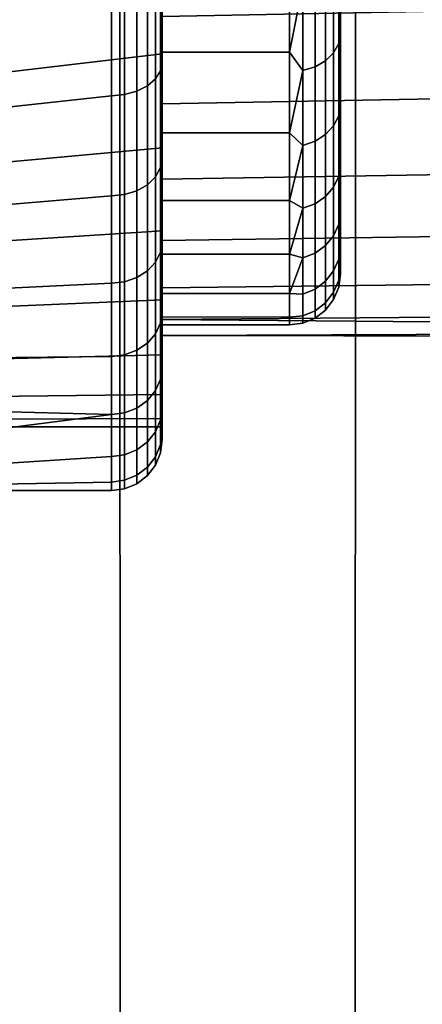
# Model space of a CAD drawing. Header units: metres. Extents: x -109 to 109, y -100 to 76.
# Tile 296 of 337: x 83.94 to 85.52, y 27.38 to 31.25. Entities that reach past the tile are written whole.
import ezdxf

# ---------------------------------------------------------------- set-up
doc = ezdxf.new("R2010")
doc.units = ezdxf.units.M
doc.layers.add('solid_21062310', color=7, linetype='CONTINUOUS')

msp = doc.modelspace()

# ---------------------------------------------------------------- linework, layer by layer
at = {"layer": 'solid_21062310'}
for points in [[(83.344849, 38.799999, -11.05188), (84.332939, 38.799999, -10.374823), (84.334244, 19.5, -10.37423), (83.343613, 19.5, -11.052828)], [(84.332939, 38.799999, 10.374823), (83.344849, 38.799999, 11.05188), (83.343613, 19.5, 11.052828), (84.334244, 19.5, 10.37423)], [(84.332939, 38.799999, -10.374823), (85.259041, 38.799999, -9.605888), (85.258034, 19.5, -9.607125), (84.334244, 19.5, -10.37423)], [(85.259041, 38.799999, 9.605888), (84.332939, 38.799999, 10.374823), (84.334244, 19.5, 10.37423), (85.258034, 19.5, 9.607125)], [(85.259041, 38.799999, -9.605888), (86.105888, 38.799999, -8.759043), (86.107101, 19.5, -8.758056), (85.258034, 19.5, -9.607125)], [(86.105888, 38.799999, 8.759043), (85.259041, 38.799999, 9.605888), (85.258034, 19.5, 9.607125), (86.107101, 19.5, 8.758056)], [(85.199997, 32.413467, 2.245769), (85.199997, 32.735558, 2.441908), (85.199997, 31.266478, 2.567061), (85.199997, 30.965616, 2.202762)], [(85.199997, 32.123428, -2.0101), (85.199997, 30.965614, -2.20276), (85.199997, 31.266476, -2.56706), (85.199997, 32.413483, -2.245782)], [(85.199997, 32.123413, 2.010085), (85.199997, 32.413467, 2.245769), (85.199997, 30.965616, 2.202762)], [(85.199997, 31.866474, -1.734483), (85.199997, 30.713697, -1.806224), (85.199997, 30.965614, -2.20276), (85.199997, 32.123428, -2.0101)], [(85.199997, 31.866459, 1.734466), (85.199997, 32.123413, 2.010085), (85.199997, 30.965616, 2.202762), (85.199997, 30.713699, 1.806226)], [(84.300003, 31.862272, 4.073097), (84.300003, 31.386902, 3.785725), (82.498062, 31.147682, 3.608779), (82.319962, 31.546192, 3.889478)], [(84.300003, 31.862272, -4.073097), (82.319977, 31.546164, -3.889457), (82.498077, 31.14764, -3.608747), (84.300003, 31.386902, -3.785725)], [(85.199997, 31.866474, -1.734483), (85.199997, 31.650496, -1.429017), (85.199997, 30.713697, -1.806224)], [(85.199997, 31.650484, 1.428998), (85.199997, 31.866459, 1.734466), (85.199997, 30.713699, 1.806226), (85.199997, 30.513159, 1.378839)], [(85.199997, 31.477699, -1.094597), (85.199997, 30.513159, -1.378837), (85.199997, 30.713697, -1.806224), (85.199997, 31.650496, -1.429017)], [(85.199997, 31.477692, 1.094576), (85.199997, 31.650484, 1.428998), (85.199997, 30.513159, 1.378839)], [(83.599998, 31.007841, 3.15745), (84.5, 31.114641, 3.255014), (84.5, 31.529997, 3.580304), (83.599998, 31.393528, 3.482643)], [(83.599998, 31.007841, -3.157449), (83.599998, 31.393528, -3.482643), (84.5, 31.529997, -3.580304), (84.5, 31.114641, -3.255014)], [(84.49324, 31.048069, 3.332042), (84.49324, 31.471226, 3.663563), (84.5, 31.504715, 3.623616), (84.5, 31.083996, 3.294668)], [(84.49324, 31.048069, -3.332042), (84.5, 31.083992, -3.294665), (84.5, 31.504713, -3.623614), (84.49324, 31.471226, -3.663563)], [(84.5, 31.529997, 3.580304), (84.5, 31.114641, 3.255014), (84.5, 31.083996, 3.294668), (84.5, 31.504715, 3.623616)], [(84.5, 31.529997, -3.580304), (84.5, 31.504713, -3.623614), (84.5, 31.083992, -3.294665), (84.5, 31.114641, -3.255014)], [(84.49324, 31.048069, -3.332042), (84.49324, 31.471226, -3.663563), (84.473282, 31.443787, -3.703315), (84.473282, 31.016039, -3.368196)], [(84.49324, 31.471226, 3.663563), (84.49324, 31.048069, 3.332042), (84.473282, 31.016039, 3.368196), (84.473282, 31.443787, 3.703315)], [(85, 31.120577, -2.703963), (84.5, 31.121307, -2.704629), (84.5, 31.481848, -3.04278), (85, 31.482178, -3.043529)], [(85, 31.120577, 2.703963), (85, 31.482178, 3.043529), (84.5, 31.481848, 3.04278), (84.5, 31.121307, 2.704629)], [(84.5, 31.121307, 2.704629), (84.5, 31.481848, 3.04278), (84.5, 31.261164, 2.91516)], [(84.5, 31.121307, -2.704629), (84.5, 31.261164, -2.91516), (84.5, 31.481848, -3.04278)], [(85.051765, 31.385185, -2.951516), (85, 31.120577, -2.703963), (85, 31.482178, -3.043529)], [(85.051765, 31.385185, 2.951516), (85, 31.482178, 3.043529), (85, 31.120577, 2.703963)], [(85.193237, 31.15449, 2.520901), (85.193237, 31.479099, 2.84551), (85.173286, 31.447067, 2.881665), (85.173286, 31.118336, 2.552932)], [(85.193237, 31.479099, -2.84551), (85.193237, 31.15449, -2.520901), (85.173286, 31.118336, -2.552932), (85.173286, 31.447067, -2.881665)], [(85.193237, 31.479099, -2.84551), (85.199997, 31.266476, -2.56706), (85.193237, 31.15449, -2.520901)], [(85.193237, 31.15449, 2.520901), (85.199997, 31.266478, 2.567061), (85.193237, 31.479099, 2.84551)], [(85.199997, 31.351954, -0.741856), (85.199997, 30.36762, -0.931849), (85.199997, 30.513159, -1.378837), (85.199997, 31.477699, -1.094597)], [(85.199997, 31.351948, 0.741838), (85.199997, 31.477692, 1.094576), (85.199997, 30.513159, 1.378839), (85.199997, 30.36762, 0.931851)], [(84.473282, 31.016039, -3.368196), (84.473282, 31.443787, -3.703315), (84.441498, 31.420221, -3.737456), (84.441498, 30.988529, -3.399247)], [(84.473282, 31.443787, 3.703315), (84.473282, 31.016039, 3.368196), (84.441498, 30.988529, 3.399247), (84.441498, 31.420221, 3.737456)], [(85.173286, 31.118336, 2.552932), (85.173286, 31.447067, 2.881665), (85.141495, 31.419559, 2.912715), (85.141495, 31.087284, 2.580441)], [(85.173286, 31.447067, -2.881665), (85.173286, 31.118336, -2.552932), (85.141495, 31.087284, -2.580441), (85.141495, 31.419559, -2.912715)], [(84.300003, 31.386902, 3.785725), (84.300003, 30.949635, 3.443149), (82.685547, 30.774418, 3.277046), (82.498062, 31.147682, 3.608779)], [(84.300003, 31.386902, -3.785725), (82.498077, 31.14764, -3.608747), (82.685562, 30.774384, -3.277015), (84.300003, 30.949635, -3.443149)], [(84.351761, 30.954155, -3.438048), (84.351761, 31.390774, -3.780117), (84.300003, 31.386902, -3.785725), (84.300003, 30.949635, -3.443149)], [(84.351761, 31.390774, 3.780117), (84.351761, 30.954155, 3.438048), (84.300003, 30.949635, 3.443149), (84.300003, 31.386902, 3.785725)], [(84.400047, 30.967421, -3.423074), (84.400047, 31.402138, -3.763653), (84.351761, 31.390774, -3.780117), (84.351761, 30.954155, -3.438048)], [(84.400047, 31.402138, 3.763653), (84.400047, 30.967421, 3.423074), (84.351761, 30.954155, 3.438048), (84.351761, 31.390774, 3.780117)], [(84.441498, 30.988529, -3.399247), (84.441498, 31.420221, -3.737456), (84.400047, 31.402138, -3.763653), (84.400047, 30.967421, -3.423074)], [(84.441498, 31.420221, 3.737456), (84.441498, 30.988529, 3.399247), (84.400047, 30.967421, 3.423074), (84.400047, 31.402138, 3.763653)], [(85.100044, 31.063457, 2.601549), (85.100044, 31.398451, 2.936542), (85.051765, 31.385185, 2.951516), (85.051765, 31.048483, 2.614815)], [(85.100044, 31.398451, -2.936542), (85.100044, 31.063457, -2.601549), (85.051765, 31.048483, -2.614815), (85.051765, 31.385185, -2.951516)], [(85.141495, 31.087284, 2.580441), (85.141495, 31.419559, 2.912715), (85.100044, 31.398451, 2.936542), (85.100044, 31.063457, 2.601549)], [(85.141495, 31.419559, -2.912715), (85.141495, 31.087284, -2.580441), (85.100044, 31.063457, -2.601549), (85.100044, 31.398451, -2.936542)], [(89.149971, 31.350815, -2.996374), (84.5, 31.261164, -2.91516), (84.5, 30.918728, -2.550057), (89.226845, 31.004959, -2.650934)], [(89.149971, 31.350807, 2.996368), (89.226845, 31.004953, 2.650928), (84.5, 30.918728, 2.550057), (84.5, 31.261164, 2.91516)], [(85.051765, 31.385185, -2.951516), (85.051765, 31.048483, -2.614815), (85, 31.120577, -2.703963)], [(85.051765, 31.048483, 2.614815), (85.051765, 31.385185, 2.951516), (85, 31.120577, 2.703963)], [(85.199997, 31.276524, -0.378029), (85.199997, 30.280361, -0.473376), (85.199997, 30.36762, -0.931849), (85.199997, 31.351954, -0.741856)], [(85.199997, 31.27652, 0.378018), (85.199997, 31.351948, 0.741838), (85.199997, 30.36762, 0.931851), (85.199997, 30.280361, 0.473377)], [(85.199997, 31.276524, -0.378029), (85.199997, 31.25), (85.199997, 30.25), (85.199997, 30.280361, -0.473376)], [(85.199997, 31.25), (85.199997, 31.27652, 0.378018), (85.199997, 30.280361, 0.473377), (85.199997, 30.25)], [(84.5, 31.121307, 2.704629), (84.5, 31.261164, 2.91516), (84.5, 30.918728, 2.550057)], [(84.5, 31.121307, -2.704629), (84.5, 30.918728, -2.550057), (84.5, 31.261164, -2.91516)], [(85.193237, 31.15449, 2.520901), (85.199997, 30.965616, 2.202762), (85.199997, 31.266478, 2.567061)], [(85.193237, 31.15449, -2.520901), (85.199997, 31.266476, -2.56706), (85.199997, 30.965614, -2.20276)], [(85.193237, 30.871376, 2.159533), (85.193237, 31.15449, 2.520901), (85.173286, 31.118336, 2.552932), (85.173286, 30.831625, 2.186972)], [(85.193237, 31.15449, -2.520901), (85.193237, 30.871376, -2.159533), (85.173286, 30.831625, -2.186972), (85.173286, 31.118336, -2.552932)], [(85.193237, 31.15449, -2.520901), (85.199997, 30.965614, -2.20276), (85.193237, 30.871376, -2.159533)], [(85.193237, 30.871376, 2.159533), (85.199997, 30.965616, 2.202762), (85.193237, 31.15449, 2.520901)], [(84.5, 30.804394, 2.321089), (84.5, 31.121307, 2.704629), (84.5, 30.918728, 2.550057)], [(84.5, 30.804394, -2.321089), (84.5, 30.918728, -2.550057), (84.5, 31.121307, -2.704629)], [(85, 30.804384, -2.321755), (84.5, 30.804394, -2.321089), (84.5, 31.121307, -2.704629), (85, 31.120577, -2.703963)], [(85, 30.804384, 2.321755), (85, 31.120577, 2.703963), (84.5, 31.121307, 2.704629), (84.5, 30.804394, 2.321089)], [(85.051765, 31.048483, -2.614815), (85, 30.804384, -2.321755), (85, 31.120577, -2.703963)], [(85.051765, 31.048483, 2.614815), (85, 31.120577, 2.703963), (85, 30.804384, 2.321755)], [(85.173286, 30.831625, 2.186972), (85.173286, 31.118336, 2.552932), (85.141495, 31.087284, 2.580441), (85.141495, 30.797483, 2.210537)], [(85.173286, 31.118336, -2.552932), (85.173286, 30.831625, -2.186972), (85.141495, 30.797483, -2.210537), (85.141495, 31.087284, -2.580441)], [(83.599998, 30.662399, 2.789789), (84.5, 30.744986, 2.885359), (84.5, 31.114641, 3.255014), (83.599998, 31.007841, 3.15745)], [(83.599998, 30.662399, -2.789788), (83.599998, 31.007841, -3.157449), (84.5, 31.114641, -3.255014), (84.5, 30.744986, -2.885359)], [(84.49324, 30.667959, 2.951931), (84.49324, 31.048069, 3.332042), (84.5, 31.083996, 3.294668), (84.5, 30.709518, 2.920715)], [(84.49324, 30.667959, -2.951931), (84.5, 30.709515, -2.920712), (84.5, 31.083992, -3.294665), (84.49324, 31.048069, -3.332042)], [(84.5, 31.114641, 3.255014), (84.5, 30.744986, 2.885359), (84.5, 30.709518, 2.920715), (84.5, 31.083996, 3.294668)], [(84.5, 31.114641, -3.255014), (84.5, 31.083992, -3.294665), (84.5, 30.709515, -2.920712), (84.5, 30.744986, -2.885359)], [(85.141495, 30.797483, 2.210537), (85.141495, 31.087284, 2.580441), (85.100044, 31.063457, 2.601549), (85.100044, 30.771288, 2.22862)], [(85.141495, 31.087284, -2.580441), (85.141495, 30.797483, -2.210537), (85.100044, 30.771288, -2.22862), (85.100044, 31.063457, -2.601549)], [(84.49324, 30.667959, -2.951931), (84.49324, 31.048069, -3.332042), (84.473282, 31.016039, -3.368196), (84.473282, 30.631804, -2.983962)], [(84.49324, 31.048069, 3.332042), (84.49324, 30.667959, 2.951931), (84.473282, 30.631804, 2.983962), (84.473282, 31.016039, 3.368196)], [(85.051765, 31.048483, -2.614815), (85.051765, 30.754822, -2.239985), (85, 30.804384, -2.321755)], [(85.051765, 30.754822, 2.239985), (85.051765, 31.048483, 2.614815), (85, 30.804384, 2.321755)], [(85.100044, 30.771288, 2.22862), (85.100044, 31.063457, 2.601549), (85.051765, 31.048483, 2.614815), (85.051765, 30.754822, 2.239985)], [(85.100044, 31.063457, -2.601549), (85.100044, 30.771288, -2.22862), (85.051765, 30.754822, -2.239985), (85.051765, 31.048483, -2.614815)], [(84.473282, 30.631804, -2.983962), (84.473282, 31.016039, -3.368196), (84.441498, 30.988529, -3.399247), (84.441498, 30.600752, -3.01147)], [(84.473282, 31.016039, 3.368196), (84.473282, 30.631804, 2.983962), (84.441498, 30.600752, 3.01147), (84.441498, 30.988529, 3.399247)], [(89.226845, 31.004959, -2.650934), (84.5, 30.918728, -2.550057), (84.5, 30.622208, -2.142314), (89.301773, 30.701538, -2.261564)], [(89.226845, 31.004953, 2.650928), (89.301773, 30.701536, 2.261559), (84.5, 30.622208, 2.142314), (84.5, 30.918728, 2.550057)], [(84.400047, 30.576927, -3.032578), (84.400047, 30.967421, -3.423074), (84.351761, 30.954155, -3.438048), (84.351761, 30.561951, -3.045845)], [(84.400047, 30.967421, 3.423074), (84.400047, 30.576927, 3.032578), (84.351761, 30.561951, 3.045845), (84.351761, 30.954155, 3.438048)], [(84.441498, 30.600752, -3.01147), (84.441498, 30.988529, -3.399247), (84.400047, 30.967421, -3.423074), (84.400047, 30.576927, -3.032578)], [(84.441498, 30.988529, 3.399247), (84.441498, 30.600752, 3.01147), (84.400047, 30.576927, 3.032578), (84.400047, 30.967421, 3.423074)], [(85.193237, 30.871376, 2.159533), (85.199997, 30.713699, 1.806226), (85.199997, 30.965616, 2.202762)], [(85.193237, 30.871376, -2.159533), (85.199997, 30.965614, -2.20276), (85.199997, 30.713697, -1.806224)], [(84.300003, 30.949635, 3.443149), (84.300003, 30.55685, 3.050364), (82.866875, 30.437218, 2.909103), (82.685547, 30.774418, 3.277046)], [(84.300003, 30.949635, -3.443149), (82.685562, 30.774384, -3.277015), (82.86689, 30.437197, -2.909077), (84.300003, 30.55685, -3.050364)], [(84.351761, 30.561951, -3.045845), (84.351761, 30.954155, -3.438048), (84.300003, 30.949635, -3.443149), (84.300003, 30.55685, -3.050364)], [(84.351761, 30.954155, 3.438048), (84.351761, 30.561951, 3.045845), (84.300003, 30.55685, 3.050364), (84.300003, 30.949635, 3.443149)], [(84.5, 30.804394, 2.321089), (84.5, 30.918728, 2.550057), (84.5, 30.622208, 2.142314)], [(84.5, 30.804394, -2.321089), (84.5, 30.622208, -2.142314), (84.5, 30.918728, -2.550057)], [(85.193237, 30.633884, 1.766674), (85.193237, 30.871376, 2.159533), (85.173286, 30.831625, 2.186972), (85.173286, 30.591114, 1.789121)], [(85.193237, 30.871376, -2.159533), (85.193237, 30.633884, -1.766674), (85.173286, 30.591114, -1.789121), (85.173286, 30.831625, -2.186972)], [(85.193237, 30.871376, -2.159533), (85.199997, 30.713697, -1.806224), (85.193237, 30.633884, -1.766674)], [(85.193237, 30.633884, 1.766674), (85.199997, 30.713699, 1.806226), (85.193237, 30.871376, 2.159533)], [(85.173286, 30.591114, 1.789121), (85.173286, 30.831625, 2.186972), (85.141495, 30.797483, 2.210537), (85.141495, 30.554382, 1.808399)], [(85.173286, 30.831625, -2.186972), (85.173286, 30.591114, -1.789121), (85.141495, 30.554382, -1.808399), (85.141495, 30.797483, -2.210537)], [(84.5, 30.538992, 1.903582), (84.5, 30.804394, 2.321089), (84.5, 30.622208, 2.142314)], [(84.5, 30.538992, -1.903582), (84.5, 30.622208, -2.142314), (84.5, 30.804394, -2.321089)], [(85, 30.538591, -1.90293), (84.5, 30.538992, -1.903582), (84.5, 30.804394, -2.321089), (85, 30.804384, -2.321755)], [(85, 30.538591, 1.90293), (85, 30.804384, 2.321755), (84.5, 30.804394, 2.321089), (84.5, 30.538992, 1.903582)], [(85.051765, 30.754822, -2.239985), (85, 30.538591, -1.90293), (85, 30.804384, -2.321755)], [(85.051765, 30.754822, 2.239985), (85, 30.804384, 2.321755), (85, 30.538591, 1.90293)], [(85.100044, 30.526197, 1.823192), (85.100044, 30.771288, 2.22862), (85.051765, 30.754822, 2.239985), (85.051765, 30.508484, 1.832489)], [(85.100044, 30.771288, -2.22862), (85.100044, 30.526197, -1.823192), (85.051765, 30.508484, -1.832489), (85.051765, 30.754822, -2.239985)], [(85.141495, 30.554382, 1.808399), (85.141495, 30.797483, 2.210537), (85.100044, 30.771288, 2.22862), (85.100044, 30.526197, 1.823192)], [(85.141495, 30.797483, -2.210537), (85.141495, 30.554382, -1.808399), (85.100044, 30.526197, -1.823192), (85.100044, 30.771288, -2.22862)], [(83.599998, 30.361847, 2.384606), (84.5, 30.419697, 2.470004), (84.5, 30.744986, 2.885359), (83.599998, 30.662399, 2.789789)], [(83.599998, 30.361847, -2.384605), (83.599998, 30.662399, -2.789788), (84.5, 30.744986, -2.885359), (84.5, 30.419697, -2.470004)], [(84.5, 30.744986, 2.885359), (84.5, 30.419697, 2.470004), (84.5, 30.379934, 2.500408), (84.5, 30.709518, 2.920715)], [(84.5, 30.744986, -2.885359), (84.5, 30.709515, -2.920712), (84.5, 30.379932, -2.500406), (84.5, 30.419697, -2.470004)], [(85.051765, 30.754822, -2.239985), (85.051765, 30.508484, -1.832489), (85, 30.538591, -1.90293)], [(85.051765, 30.508484, 1.832489), (85.051765, 30.754822, 2.239985), (85, 30.538591, 1.90293)], [(84.49324, 30.336437, 2.528775), (84.49324, 30.667959, 2.951931), (84.5, 30.709518, 2.920715), (84.5, 30.379934, 2.500408)], [(84.49324, 30.336437, -2.528775), (84.5, 30.379932, -2.500406), (84.5, 30.709515, -2.920712), (84.49324, 30.667959, -2.951931)], [(89.301773, 30.701538, -2.261564), (84.5, 30.622208, -2.142314), (84.5, 30.381393, -1.703828), (89.368362, 30.450979, -1.845306)], [(89.301773, 30.701536, 2.261559), (89.36837, 30.450979, 1.845303), (84.5, 30.381393, 1.703828), (84.5, 30.622208, 2.142314)], [(85.193237, 30.633884, 1.766674), (85.199997, 30.513159, 1.378839), (85.199997, 30.713699, 1.806226)], [(85.193237, 30.633884, -1.766674), (85.199997, 30.713697, -1.806224), (85.199997, 30.513159, -1.378837)], [(84.49324, 30.336437, -2.528775), (84.49324, 30.667959, -2.951931), (84.473282, 30.631804, -2.983962), (84.473282, 30.296684, -2.556214)], [(84.49324, 30.667959, 2.951931), (84.49324, 30.336437, 2.528775), (84.473282, 30.296684, 2.556214), (84.473282, 30.631804, 2.983962)], [(84.473282, 30.296684, -2.556214), (84.473282, 30.631804, -2.983962), (84.441498, 30.600752, -3.01147), (84.441498, 30.262545, -2.579779)], [(84.473282, 30.631804, 2.983962), (84.473282, 30.296684, 2.556214), (84.441498, 30.262545, 2.579779), (84.441498, 30.600752, 3.01147)], [(84.5, 30.538992, 1.903582), (84.5, 30.622208, 2.142314), (84.5, 30.381393, 1.703828)], [(84.5, 30.538992, -1.903582), (84.5, 30.381393, -1.703828), (84.5, 30.622208, -2.142314)], [(85.193237, 30.445478, 1.348052), (85.193237, 30.633884, 1.766674), (85.173286, 30.591114, 1.789121), (85.173286, 30.400314, 1.365181)], [(85.193237, 30.633884, -1.766674), (85.193237, 30.445478, -1.348052), (85.173286, 30.400314, -1.365181), (85.173286, 30.591114, -1.789121)], [(85.193237, 30.633884, -1.766674), (85.199997, 30.513159, -1.378837), (85.193237, 30.445478, -1.348052)], [(85.193237, 30.445478, 1.348052), (85.199997, 30.513159, 1.378839), (85.193237, 30.633884, 1.766674)], [(84.400047, 30.236347, -2.597862), (84.400047, 30.576927, -3.032578), (84.351761, 30.561951, -3.045845), (84.351761, 30.219883, -2.609226)], [(84.400047, 30.576927, 3.032578), (84.400047, 30.236347, 2.597862), (84.351761, 30.219883, 2.609226), (84.351761, 30.561951, 3.045845)], [(84.441498, 30.262545, -2.579779), (84.441498, 30.600752, -3.01147), (84.400047, 30.576927, -3.032578), (84.400047, 30.236347, -2.597862)], [(84.441498, 30.600752, 3.01147), (84.441498, 30.262545, 2.579779), (84.400047, 30.236347, 2.597862), (84.400047, 30.576927, 3.032578)], [(85.173286, 30.400314, 1.365181), (85.173286, 30.591114, 1.789121), (85.141495, 30.554382, 1.808399), (85.141495, 30.361526, 1.379891)], [(85.173286, 30.591114, -1.789121), (85.173286, 30.400314, -1.365181), (85.141495, 30.361526, -1.379891), (85.141495, 30.554382, -1.808399)], [(84.300003, 30.55685, 3.050364), (84.300003, 30.214273, 2.613097), (83.029961, 30.152702, 2.521824), (82.866875, 30.437218, 2.909103)], [(84.300003, 30.55685, -3.050364), (82.86689, 30.437197, -2.909077), (83.029968, 30.152689, -2.521803), (84.300003, 30.214273, -2.613097)], [(84.351761, 30.219883, -2.609226), (84.351761, 30.561951, -3.045845), (84.300003, 30.55685, -3.050364), (84.300003, 30.214273, -2.613097)], [(84.351761, 30.561951, 3.045845), (84.351761, 30.219883, 2.609226), (84.300003, 30.214273, 2.613097), (84.300003, 30.55685, 3.050364)], [(84.5, 30.327656, 1.453642), (84.5, 30.538992, 1.903582), (84.5, 30.381393, 1.703828)], [(84.5, 30.327656, -1.453642), (84.5, 30.381393, -1.703828), (84.5, 30.538992, -1.903582)], [(85, 30.327383, -1.454095), (84.5, 30.327656, -1.453642), (84.5, 30.538992, -1.903582), (85, 30.538591, -1.90293)], [(85, 30.327383, 1.454095), (85, 30.538591, 1.90293), (84.5, 30.538992, 1.903582), (84.5, 30.327656, 1.453642)], [(85.051765, 30.508484, -1.832489), (85, 30.327383, -1.454095), (85, 30.538591, -1.90293)], [(85.051765, 30.508484, 1.832489), (85, 30.538591, 1.90293), (85, 30.327383, 1.454095)], [(85.141495, 30.361526, 1.379891), (85.141495, 30.554382, 1.808399), (85.100044, 30.526197, 1.823192), (85.100044, 30.331764, 1.391178)], [(85.141495, 30.554382, -1.808399), (85.141495, 30.361526, -1.379891), (85.100044, 30.331764, -1.391178), (85.100044, 30.526197, -1.823192)], [(85.051765, 30.508484, -1.832489), (85.051765, 30.313057, -1.398273), (85, 30.327383, -1.454095)], [(85.051765, 30.313057, 1.398273), (85.051765, 30.508484, 1.832489), (85, 30.327383, 1.454095)], [(85.100044, 30.331764, 1.391178), (85.100044, 30.526197, 1.823192), (85.051765, 30.508484, 1.832489), (85.051765, 30.313057, 1.398273)], [(85.100044, 30.526197, -1.823192), (85.100044, 30.331764, -1.391178), (85.051765, 30.313057, -1.398273), (85.051765, 30.508484, -1.832489)], [(85.193237, 30.445478, -1.348052), (85.199997, 30.513159, -1.378837), (85.199997, 30.36762, -0.931849)], [(85.193237, 30.445478, 1.348052), (85.199997, 30.36762, 0.931851), (85.199997, 30.513159, 1.378839)], [(89.36837, 30.450979, 1.845303), (89.42421, 30.254097, 1.401706), (84.5, 30.195589, 1.234917), (84.5, 30.381393, 1.703828)], [(89.368362, 30.450979, -1.845306), (84.5, 30.381393, -1.703828), (84.5, 30.195589, -1.234917), (89.42421, 30.254099, -1.401708)], [(85.193237, 30.308905, 0.909773), (85.193237, 30.445478, 1.348052), (85.173286, 30.400314, 1.365181), (85.173286, 30.262007, 0.921333)], [(85.193237, 30.445478, -1.348052), (85.193237, 30.308905, -0.909773), (85.173286, 30.262007, -0.921333), (85.173286, 30.400314, -1.365181)], [(85.193237, 30.445478, -1.348052), (85.199997, 30.36762, -0.931849), (85.193237, 30.308905, -0.909773)], [(85.193237, 30.308905, 0.909773), (85.199997, 30.36762, 0.931851), (85.193237, 30.445478, 1.348052)], [(83.599998, 30.110228, 1.94735), (84.5, 30.148926, 2.022526), (84.5, 30.419697, 2.470004), (83.599998, 30.361847, 2.384606)], [(83.599998, 30.110228, -1.94735), (83.599998, 30.361847, -2.384605), (84.5, 30.419697, -2.470004), (84.5, 30.148926, -2.022526)], [(84.5, 30.419697, 2.470004), (84.5, 30.148926, 2.022526), (84.5, 30.105577, 2.047516), (84.5, 30.379934, 2.500408)], [(84.5, 30.419697, -2.470004), (84.5, 30.379932, -2.500406), (84.5, 30.105577, -2.047513), (84.5, 30.148926, -2.022526)], [(84.5, 30.327656, 1.453642), (84.5, 30.381393, 1.703828), (84.5, 30.195589, 1.234917)], [(84.5, 30.327656, -1.453642), (84.5, 30.195589, -1.234917), (84.5, 30.381393, -1.703828)], [(85.173286, 30.262007, 0.921333), (85.173286, 30.400314, 1.365181), (85.141495, 30.361526, 1.379891), (85.141495, 30.221727, 0.93126)], [(85.173286, 30.400314, -1.365181), (85.173286, 30.262007, -0.921333), (85.141495, 30.221727, -0.93126), (85.141495, 30.361526, -1.379891)], [(84.49324, 30.058338, 2.068744), (84.49324, 30.336437, 2.528775), (84.5, 30.379934, 2.500408), (84.5, 30.105577, 2.047516)], [(84.49324, 30.058338, -2.068744), (84.5, 30.105577, -2.047513), (84.5, 30.379932, -2.500406), (84.49324, 30.336437, -2.528775)], [(85.141495, 30.221727, 0.93126), (85.141495, 30.361526, 1.379891), (85.100044, 30.331764, 1.391178), (85.100044, 30.190821, 0.938878)], [(85.141495, 30.361526, -1.379891), (85.141495, 30.221727, -0.93126), (85.100044, 30.190821, -0.938878), (85.100044, 30.331764, -1.391178)], [(85.193237, 30.226156, -0.458228), (85.193237, 30.308905, -0.909773), (85.199997, 30.36762, -0.931849), (85.199997, 30.280361, -0.473376)], [(85.193237, 30.226156, 0.458228), (85.199997, 30.280361, 0.473377), (85.199997, 30.36762, 0.931851), (85.193237, 30.308905, 0.909773)], [(84.49324, 30.058338, -2.068744), (84.49324, 30.336437, -2.528775), (84.473282, 30.296684, -2.556214), (84.473282, 30.015568, -2.091191)], [(84.49324, 30.336437, 2.528775), (84.49324, 30.058338, 2.068744), (84.473282, 30.015568, 2.091191), (84.473282, 30.296684, 2.556214)], [(84.5, 30.174223, 0.982805), (84.5, 30.327656, 1.453642), (84.5, 30.195589, 1.234917)], [(84.5, 30.174223, -0.982805), (84.5, 30.195589, -1.234917), (84.5, 30.327656, -1.453642)], [(85, 30.174097, -0.982327), (84.5, 30.174223, -0.982805), (84.5, 30.327656, -1.453642), (85, 30.327383, -1.454095)], [(85, 30.174097, 0.982327), (85, 30.327383, 1.454095), (84.5, 30.327656, 1.453642), (84.5, 30.174223, 0.982805)], [(85.051765, 30.313057, -1.398273), (85, 30.174097, -0.982327), (85, 30.327383, -1.454095)], [(85.051765, 30.313057, 1.398273), (85, 30.327383, 1.454095), (85, 30.174097, 0.982327)], [(85.051765, 30.313057, -1.398273), (85.051765, 30.171396, -0.943666), (85, 30.174097, -0.982327)], [(85.051765, 30.171396, 0.943666), (85.051765, 30.313057, 1.398273), (85, 30.174097, 0.982327)], [(85.100044, 30.190821, 0.938878), (85.100044, 30.331764, 1.391178), (85.051765, 30.313057, 1.398273), (85.051765, 30.171396, 0.943666)], [(85.100044, 30.331764, -1.391178), (85.100044, 30.190821, -0.938878), (85.051765, 30.171396, -0.943666), (85.051765, 30.313057, -1.398273)], [(85.193237, 30.226156, 0.458228), (85.193237, 30.308905, 0.909773), (85.173286, 30.262007, 0.921333), (85.173286, 30.178205, 0.46405)], [(85.193237, 30.308905, -0.909773), (85.193237, 30.226156, -0.458228), (85.173286, 30.178205, -0.46405), (85.173286, 30.262007, -0.921333)], [(84.473282, 30.015568, -2.091191), (84.473282, 30.296684, -2.556214), (84.441498, 30.262545, -2.579779), (84.441498, 29.978836, -2.110469)], [(84.473282, 30.296684, 2.556214), (84.473282, 30.015568, 2.091191), (84.441498, 29.978836, 2.110469), (84.441498, 30.262545, 2.579779)], [(85.193237, 30.198439), (85.193237, 30.226156, -0.458228), (85.199997, 30.280361, -0.473376), (85.199997, 30.25)], [(85.193237, 30.226156, 0.458228), (85.193237, 30.198439), (85.199997, 30.25), (85.199997, 30.280361, 0.473377)], [(84.400047, 29.950651, -2.125262), (84.400047, 30.236347, -2.597862), (84.351761, 30.219883, -2.609226), (84.351761, 29.932936, -2.13456)], [(84.400047, 30.236347, 2.597862), (84.400047, 29.950651, 2.125262), (84.351761, 29.932936, 2.13456), (84.351761, 30.219883, 2.609226)], [(84.441498, 29.978836, -2.110469), (84.441498, 30.262545, -2.579779), (84.400047, 30.236347, -2.597862), (84.400047, 29.950651, -2.125262)], [(84.441498, 30.262545, 2.579779), (84.441498, 29.978836, 2.110469), (84.400047, 29.950651, 2.125262), (84.400047, 30.236347, 2.597862)], [(89.42421, 30.254099, -1.401708), (84.5, 30.195589, -1.234917), (84.5, 30.071331, -0.750519), (89.465698, 30.112803, -0.943754)], [(89.42421, 30.254097, 1.401706), (89.465698, 30.112803, 0.943753), (84.5, 30.071331, 0.750519), (84.5, 30.195589, 1.234917)], [(85.173286, 30.178205, 0.46405), (85.173286, 30.262007, 0.921333), (85.141495, 30.221727, 0.93126), (85.141495, 30.137026, 0.46905)], [(85.173286, 30.262007, -0.921333), (85.173286, 30.178205, -0.46405), (85.141495, 30.137026, -0.46905), (85.141495, 30.221727, -0.93126)], [(84.300003, 30.214273, 2.613097), (84.300003, 29.926903, 2.137726), (83.17347, 29.914803, 2.113009), (83.029961, 30.152702, 2.521824)], [(84.300003, 30.214273, -2.613097), (83.029968, 30.152689, -2.521803), (83.173477, 29.914795, -2.112993), (84.300003, 29.926903, -2.137726)], [(84.351761, 29.932936, -2.13456), (84.351761, 30.219883, -2.609226), (84.300003, 30.214273, -2.613097), (84.300003, 29.926903, -2.137726)], [(84.351761, 30.219883, 2.609226), (84.351761, 29.932936, 2.13456), (84.300003, 29.926903, 2.137726), (84.300003, 30.214273, 2.613097)], [(84.5, 30.174223, 0.982805), (84.5, 30.195589, 1.234917), (84.5, 30.071331, 0.750519)], [(84.5, 30.174223, -0.982805), (84.5, 30.071331, -0.750519), (84.5, 30.195589, -1.234917)], [(85.100044, 30.105425, 0.472887), (85.100044, 30.190821, 0.938878), (85.051765, 30.171396, 0.943666), (85.051765, 30.085566, 0.475298)], [(85.100044, 30.190821, -0.938878), (85.100044, 30.105425, -0.472887), (85.051765, 30.085566, -0.475298), (85.051765, 30.171396, -0.943666)], [(85.141495, 30.137026, 0.46905), (85.141495, 30.221727, 0.93126), (85.100044, 30.190821, 0.938878), (85.100044, 30.105425, 0.472887)], [(85.141495, 30.221727, -0.93126), (85.141495, 30.137026, -0.46905), (85.100044, 30.105425, -0.472887), (85.100044, 30.190821, -0.938878)], [(85.193237, 30.198439), (85.193237, 30.226156, 0.458228), (85.173286, 30.178205, 0.46405), (85.173286, 30.150137)], [(85.193237, 30.226156, -0.458228), (85.193237, 30.198439), (85.173286, 30.150137), (85.173286, 30.178205, -0.46405)], [(84.5, 30.082157, 0.49943), (84.5, 30.174223, 0.982805), (84.5, 30.071331, 0.750519)], [(84.5, 30.082157, -0.49943), (84.5, 30.071331, -0.750519), (84.5, 30.174223, -0.982805)], [(85, 30.081146, -0.495067), (84.5, 30.082157, -0.49943), (84.5, 30.174223, -0.982805), (85, 30.174097, -0.982327)], [(85, 30.081146, 0.495067), (85, 30.174097, 0.982327), (84.5, 30.174223, 0.982805), (84.5, 30.082157, 0.49943)], [(85.051765, 30.085566, -0.475298), (85, 30.081146, -0.495067), (85, 30.174097, -0.982327), (85.051765, 30.171396, -0.943666)], [(85.051765, 30.085566, 0.475298), (85.051765, 30.171396, 0.943666), (85, 30.174097, 0.982327), (85, 30.081146, 0.495067)], [(85.173286, 30.150137), (85.173286, 30.178205, 0.46405), (85.141495, 30.137026, 0.46905), (85.141495, 30.108652)], [(85.173286, 30.178205, -0.46405), (85.173286, 30.150137), (85.141495, 30.108652), (85.141495, 30.137026, -0.46905)], [(83.599998, 29.910925, 1.483903), (84.5, 29.932825, 1.541711), (84.5, 30.148926, 2.022526), (83.599998, 30.110228, 1.94735)], [(83.599998, 29.910925, -1.483903), (83.599998, 30.110228, -1.94735), (84.5, 30.148926, -2.022526), (84.5, 29.932825, -1.541711)], [(84.5, 30.148926, 2.022526), (84.5, 29.932825, 1.541711), (84.5, 29.886599, 1.560803), (84.5, 30.105577, 2.047516)], [(84.5, 30.148926, -2.022526), (84.5, 30.105577, -2.047513), (84.5, 29.886597, -1.5608), (84.5, 29.932825, -1.541711)], [(89.465698, 30.112803, 0.943753), (89.491234, 30.028334, 0.477347), (84.5, 30.071331, 0.750519)], [(89.465698, 30.112803, -0.943754), (84.5, 30.071331, -0.750519), (84.5, 30.008055, -0.250011), (89.491234, 30.028334, -0.477347)], [(85.141495, 30.108652), (85.141495, 30.137026, 0.46905), (85.100044, 30.105425, 0.472887), (85.100044, 30.07682)], [(85.141495, 30.137026, -0.46905), (85.141495, 30.108652), (85.100044, 30.07682), (85.100044, 30.105425, -0.472887)], [(84.49324, 29.837717, 1.578545), (84.49324, 30.058338, 2.068744), (84.5, 30.105577, 2.047516), (84.5, 29.886599, 1.560803)], [(84.49324, 29.837717, -1.578545), (84.5, 29.886597, -1.5608), (84.5, 30.105577, -2.047513), (84.49324, 30.058338, -2.068744)], [(84.5, 30.082157, 0.49943), (84.5, 30.071331, 0.750519), (84.5, 30.008055, 0.250011)], [(84.5, 30.082157, 0.49943), (84.5, 30.008055, 0.250011), (84.5, 30.049999)], [(84.5, 30.082157, -0.49943), (84.5, 30.008055, -0.250011), (84.5, 30.071331, -0.750519)], [(84.5, 30.049999), (84.5, 30.008055, -0.250011), (84.5, 30.082157, -0.49943)], [(85, 30.081146, -0.495067), (85, 30.049999), (84.5, 30.049999), (84.5, 30.082157, -0.49943)], [(84.5, 30.082157, 0.49943), (84.5, 30.049999), (85, 30.049999), (85, 30.081146, 0.495067)], [(85.051765, 30.085566, -0.475298), (85.051765, 30.056814), (85, 30.049999), (85, 30.081146, -0.495067)], [(85.051765, 30.056814), (85.051765, 30.085566, 0.475298), (85, 30.081146, 0.495067), (85, 30.049999)], [(85.100044, 30.07682), (85.100044, 30.105425, 0.472887), (85.051765, 30.085566, 0.475298), (85.051765, 30.056814)], [(85.100044, 30.105425, -0.472887), (85.100044, 30.07682), (85.051765, 30.056814), (85.051765, 30.085566, -0.475298)], [(84.49324, 29.837717, -1.578545), (84.49324, 30.058338, -2.068744), (84.473282, 30.015568, -2.091191), (84.473282, 29.792555, -1.595674)], [(84.49324, 30.058338, 2.068744), (84.49324, 29.837717, 1.578545), (84.473282, 29.792555, 1.595674), (84.473282, 30.015568, 2.091191)], [(89.5, 30), (84.5, 30.008055, 0.250011), (84.5, 30.071331, 0.750519), (89.491234, 30.028334, 0.477347)], [(84.5, 30.049999), (84.5, 30.008055, 0.250011), (84.5, 30.008055, -0.250011)], [(84.473282, 29.792555, -1.595674), (84.473282, 30.015568, -2.091191), (84.441498, 29.978836, -2.110469), (84.441498, 29.753767, -1.610384)], [(84.473282, 30.015568, 2.091191), (84.473282, 29.792555, 1.595674), (84.441498, 29.753767, 1.610384), (84.441498, 29.978836, 2.110469)], [(89.491234, 30.028334, -0.477347), (84.5, 30.008055, -0.250011), (84.5, 30.008055, 0.250011), (89.5, 30)], [(84.441498, 29.753767, -1.610384), (84.441498, 29.978836, -2.110469), (84.400047, 29.950651, -2.125262), (84.400047, 29.724003, -1.621672)], [(84.441498, 29.978836, 2.110469), (84.441498, 29.753767, 1.610384), (84.400047, 29.724003, 1.621672), (84.400047, 29.950651, 2.125262)], [(84.300003, 29.926903, 2.137726), (84.300003, 29.698925, 1.631182), (83.290909, 29.724127, 1.698109), (83.17347, 29.914803, 2.113009)], [(84.300003, 29.698925, -1.631182), (84.300003, 29.926903, -2.137726), (83.173477, 29.914795, -2.112993), (83.290909, 29.724121, -1.698094)], [(83.599998, 29.766621, 1.000498), (84.5, 29.776655, 1.041982), (84.5, 29.932825, 1.541711), (83.599998, 29.910925, 1.483903)], [(83.599998, 29.766621, -1.000498), (83.599998, 29.910925, -1.483903), (84.5, 29.932825, -1.541711), (84.5, 29.776655, -1.041982)], [(84.351761, 29.705297, -1.628766), (84.351761, 29.932936, -2.13456), (84.300003, 29.926903, -2.137726), (84.300003, 29.698925, -1.631182)], [(84.351761, 29.932936, 2.13456), (84.351761, 29.705297, 1.628766), (84.300003, 29.698925, 1.631182), (84.300003, 29.926903, 2.137726)], [(84.400047, 29.724003, -1.621672), (84.400047, 29.950651, -2.125262), (84.351761, 29.932936, -2.13456), (84.351761, 29.705297, -1.628766)], [(84.400047, 29.950651, 2.125262), (84.400047, 29.724003, 1.621672), (84.351761, 29.705297, 1.628766), (84.351761, 29.932936, 2.13456)], [(84.5, 29.932825, 1.541711), (84.5, 29.776655, 1.041982), (84.5, 29.728317, 1.054695), (84.5, 29.886599, 1.560803)], [(84.5, 29.932825, -1.541711), (84.5, 29.886597, -1.5608), (84.5, 29.728315, -1.054692), (84.5, 29.776655, -1.041982)], [(84.49324, 29.677794, 1.065328), (84.49324, 29.837717, 1.578545), (84.5, 29.886599, 1.560803), (84.5, 29.728317, 1.054695)], [(84.49324, 29.677794, -1.065328), (84.5, 29.728315, -1.054692), (84.5, 29.886597, -1.5608), (84.49324, 29.837717, -1.578545)], [(84.49324, 29.677794, -1.065328), (84.49324, 29.837717, -1.578545), (84.473282, 29.792555, -1.595674), (84.473282, 29.630894, -1.076888)], [(84.49324, 29.837717, 1.578545), (84.49324, 29.677794, 1.065328), (84.473282, 29.630894, 1.076888), (84.473282, 29.792555, 1.595674)], [(83.599998, 29.679253, 0.503636), (84.5, 29.682829, 0.529163), (84.5, 29.776655, 1.041982), (83.599998, 29.766621, 1.000498)], [(83.599998, 29.679253, -0.503636), (83.599998, 29.766621, -1.000498), (84.5, 29.776655, -1.041982), (84.5, 29.682829, -0.529163)], [(84.473282, 29.630894, -1.076888), (84.473282, 29.792555, -1.595674), (84.441498, 29.753767, -1.610384), (84.441498, 29.590616, -1.086816)], [(84.473282, 29.792555, 1.595674), (84.473282, 29.630894, 1.076888), (84.441498, 29.590616, 1.086816), (84.441498, 29.753767, 1.610384)], [(84.5, 29.776655, 1.041982), (84.5, 29.682829, 0.529163), (84.5, 29.632584, 0.530536), (84.5, 29.728317, 1.054695)], [(84.5, 29.776655, -1.041982), (84.5, 29.728315, -1.054692), (84.5, 29.632582, -0.530532), (84.5, 29.682829, -0.529163)], [(84.300003, 29.698925, 1.631182), (83.382622, 29.580729, 1.276519), (83.290909, 29.724127, 1.698109)], [(84.300003, 29.698925, -1.631182), (83.290909, 29.724121, -1.698094), (83.382629, 29.580725, -1.276502)], [(84.400047, 29.55971, -1.094433), (84.400047, 29.724003, -1.621672), (84.351761, 29.705297, -1.628766), (84.351761, 29.540285, -1.099221)], [(84.400047, 29.724003, 1.621672), (84.400047, 29.55971, 1.094433), (84.351761, 29.540285, 1.099221), (84.351761, 29.705297, 1.628766)], [(84.441498, 29.590616, -1.086816), (84.441498, 29.753767, -1.610384), (84.400047, 29.724003, -1.621672), (84.400047, 29.55971, -1.094433)], [(84.441498, 29.753767, 1.610384), (84.441498, 29.590616, 1.086816), (84.400047, 29.55971, 1.094433), (84.400047, 29.724003, 1.621672)], [(84.49324, 29.580894, 0.536576), (84.49324, 29.677794, 1.065328), (84.5, 29.728317, 1.054695), (84.5, 29.632584, 0.530536)], [(84.49324, 29.580894, -0.536576), (84.5, 29.632582, -0.530532), (84.5, 29.728315, -1.054692), (84.49324, 29.677794, -1.065328)], [(84.300003, 29.698925, 1.631182), (84.300003, 29.533669, 1.100852), (83.44799, 29.479143, 0.851747), (83.382622, 29.580729, 1.276519)], [(84.300003, 29.698925, -1.631182), (83.382629, 29.580725, -1.276502), (83.44799, 29.479141, -0.851731), (84.300003, 29.533669, -1.100852)], [(84.351761, 29.540285, -1.099221), (84.351761, 29.705297, -1.628766), (84.300003, 29.698925, -1.631182), (84.300003, 29.533669, -1.100852)], [(84.351761, 29.705297, 1.628766), (84.351761, 29.540285, 1.099221), (84.300003, 29.533669, 1.100852), (84.300003, 29.698925, 1.631182)], [(83.599998, 29.679253, 0.503636), (83.599998, 29.65), (84.5, 29.65), (84.5, 29.682829, 0.529163)], [(83.599998, 29.65), (83.599998, 29.679253, -0.503636), (84.5, 29.682829, -0.529163), (84.5, 29.65)], [(84.49324, 29.580894, -0.536576), (84.49324, 29.677794, -1.065328), (84.473282, 29.630894, -1.076888), (84.473282, 29.532946, -0.542399)], [(84.49324, 29.677794, 1.065328), (84.49324, 29.580894, 0.536576), (84.473282, 29.532946, 0.542399), (84.473282, 29.630894, 1.076888)], [(84.5, 29.682829, 0.529163), (84.5, 29.65), (84.5, 29.632584, 0.530536)], [(84.5, 29.682829, -0.529163), (84.5, 29.632582, -0.530532), (84.5, 29.65)], [(84.5, 29.65), (84.5, 29.632582, -0.530532), (84.5, 29.6, 0.000002), (84.5, 29.632584, 0.530536)], [(84.473282, 29.532946, -0.542399), (84.473282, 29.630894, -1.076888), (84.441498, 29.590616, -1.086816), (84.441498, 29.491764, -0.547399)], [(84.473282, 29.630894, 1.076888), (84.473282, 29.532946, 0.542399), (84.441498, 29.491764, 0.547399), (84.441498, 29.590616, 1.086816)], [(84.49324, 29.548439, 0), (84.49324, 29.580894, 0.536576), (84.5, 29.632584, 0.530536), (84.5, 29.6, 0.000002)], [(84.49324, 29.580894, -0.536576), (84.49324, 29.548439, 0), (84.5, 29.6, 0.000002), (84.5, 29.632582, -0.530532)], [(84.441498, 29.491764, -0.547399), (84.441498, 29.590616, -1.086816), (84.400047, 29.55971, -1.094433), (84.400047, 29.460165, -0.551236)], [(84.441498, 29.590616, 1.086816), (84.441498, 29.491764, 0.547399), (84.400047, 29.460165, 0.551236), (84.400047, 29.55971, 1.094433)], [(84.49324, 29.548439, 0), (84.49324, 29.580894, -0.536576), (84.473282, 29.532946, -0.542399), (84.473282, 29.500135, 0)], [(84.49324, 29.580894, 0.536576), (84.49324, 29.548439, 0), (84.473282, 29.500135, 0), (84.473282, 29.532946, 0.542399)], [(84.300003, 29.533669, 1.100852), (84.300003, 29.433538, 0.554469), (83.487038, 29.418627, 0.42585), (83.44799, 29.479143, 0.851747)], [(84.300003, 29.533669, -1.100852), (83.44799, 29.479141, -0.851731), (83.487038, 29.418625, -0.42584), (84.300003, 29.433538, -0.554469)], [(84.351761, 29.440304, -0.553647), (84.351761, 29.540285, -1.099221), (84.300003, 29.533669, -1.100852), (84.300003, 29.433538, -0.554469)], [(84.351761, 29.540285, 1.099221), (84.351761, 29.440304, 0.553647), (84.300003, 29.433538, 0.554469), (84.300003, 29.533669, 1.100852)], [(84.400047, 29.460165, -0.551236), (84.400047, 29.55971, -1.094433), (84.351761, 29.540285, -1.099221), (84.351761, 29.440304, -0.553647)], [(84.400047, 29.55971, 1.094433), (84.400047, 29.460165, 0.551236), (84.351761, 29.440304, 0.553647), (84.351761, 29.540285, 1.099221)], [(84.473282, 29.500135, 0), (84.473282, 29.532946, -0.542399), (84.441498, 29.491764, -0.547399), (84.441498, 29.458652, 0)], [(84.473282, 29.532946, 0.542399), (84.473282, 29.500135, 0), (84.441498, 29.458652, 0), (84.441498, 29.491764, 0.547399)], [(84.400047, 29.426821, 0), (84.400047, 29.460165, -0.551236), (84.351761, 29.440304, -0.553647), (84.351761, 29.406815, 0)], [(84.400047, 29.460165, 0.551236), (84.400047, 29.426821, 0), (84.351761, 29.406815, 0), (84.351761, 29.440304, 0.553647)], [(84.441498, 29.458652, 0), (84.441498, 29.491764, -0.547399), (84.400047, 29.460165, -0.551236), (84.400047, 29.426821, 0)], [(84.441498, 29.491764, 0.547399), (84.441498, 29.458652, 0), (84.400047, 29.426821, 0), (84.400047, 29.460165, 0.551236)], [(84.300003, 29.433538, 0.554469), (84.300003, 29.4, 0), (83.5, 29.4), (83.487038, 29.418627, 0.42585)], [(84.300003, 29.4, 0), (84.300003, 29.433538, -0.554469), (83.487038, 29.418625, -0.42584), (83.5, 29.4)], [(84.351761, 29.406815, 0), (84.351761, 29.440304, -0.553647), (84.300003, 29.433538, -0.554469), (84.300003, 29.4, 0)], [(84.351761, 29.440304, 0.553647), (84.351761, 29.406815, 0), (84.300003, 29.4, 0), (84.300003, 29.433538, 0.554469)]]:
    msp.add_3dface(points, dxfattribs=at)

doc.saveas('drawing.dxf')
